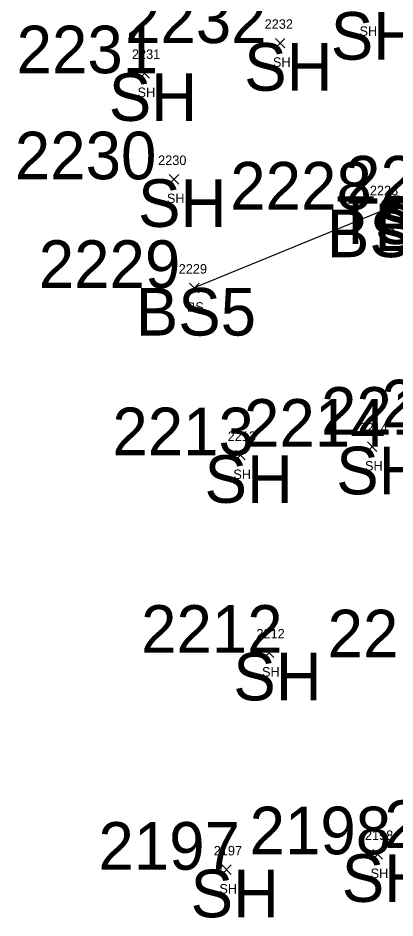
# Model space of a CAD drawing. Extents: x 1616840 to 1618410, y 488554 to 491945.
# Drawn here: x 1617328.7 to 1617407.9, y 490421 to 490610.1 of the extents above; entities that cross this region are included whole.
import ezdxf

# ---------------------------------------------------------------- set-up
doc = ezdxf.new("R2010")
doc.units = 0
for name, color, linetype in [('C_A', 7, 'Continuous'), ('C_I', 7, 'Continuous'), ('L_A', 7, 'Continuous'), ('L_I', 7, 'Continuous'), ('L_TIC', 7, 'Continuous'), ('LELB', 7, 'Continuous')]:
    doc.layers.add(name, color=color, linetype=linetype)

msp = doc.modelspace()

# ---------------------------------------------------------------- linework, layer by layer
at = {"layer": 'L_TIC'}
for points in [[(1617382.81, 490603.78), (1617384.81, 490605.78)], [(1617384.81, 490603.78), (1617382.81, 490605.78)], [(1617354.35, 490597.44), (1617356.35, 490599.44)], [(1617356.35, 490597.44), (1617354.35, 490599.44)], [(1617360.51, 490575.17), (1617362.51, 490577.17)], [(1617362.51, 490575.17), (1617360.51, 490577.17)], [(1617404.92, 490568.81), (1617406.92, 490570.81)], [(1617406.92, 490568.81), (1617404.92, 490570.81)], [(1617364.76, 490552.35), (1617366.76, 490554.35)], [(1617366.76, 490552.35), (1617364.76, 490554.35)], [(1617402.15, 490519), (1617404.15, 490521)], [(1617404.15, 490519), (1617402.15, 490521)], [(1617374.48, 490517.21), (1617376.48, 490519.21)], [(1617376.48, 490517.21), (1617374.48, 490519.21)], [(1617380.51, 490475.72), (1617382.51, 490477.72)], [(1617382.51, 490475.72), (1617380.51, 490477.72)], [(1617403.32, 490433.39), (1617405.32, 490435.39)], [(1617405.32, 490433.39), (1617403.32, 490435.39)], [(1617371.55, 490430.15), (1617373.55, 490432.15)], [(1617373.55, 490430.15), (1617371.55, 490432.15)]]:
    msp.add_lwpolyline(points, dxfattribs=at)
at = {"layer": 'LELB'}
msp.add_lwpolyline([(1617430.05, 490571.08), (1617405.92, 490569.81), (1617365.76, 490553.35)], dxfattribs=at)
msp.add_lwpolyline([(1617430.05, 490571.08), (1617405.92, 490569.81), (1617365.76, 490553.35)], dxfattribs=at)

# ---------------------------------------------------------------- texts
at = {"layer": 'C_A'}
for s, p in [('SH', (1617394.45, 490601.3)), ('SH', (1617376.25, 490594.78)), ('SH', (1617347.8, 490588.44)), ('SH', (1617353.95, 490566.17)), ('TS3 TS5 ST', (1617395.57, 490562.58)), ('BS5 ST', (1617403.63, 490561.08)), ('BS5', (1617393.64, 490559.81)), ('BS5', (1617353.47, 490543.35)), ('SH', (1617395.59, 490510)), ('SH', (1617367.92, 490508.21)), ('SH', (1617373.96, 490466.72)), ('SH', (1617396.76, 490424.39)), ('SH', (1617364.99, 490421.15))]:
    msp.add_text(s, height=10, dxfattribs=at).set_placement(p)
at = {"layer": 'C_I'}
for s, p in [('2232', (1617351.21, 490604.78)), ('2231', (1617328.43, 490598.44)), ('2230', (1617328.05, 490576.17)), ('2227', (1617397.45, 490571.08)), ('2228', (1617373.32, 490569.81)), ('2229', (1617333.08, 490553.35)), ('2216', (1617405.1, 490524.07)), ('2215', (1617392.4, 490522.52)), ('2214', (1617376.22, 490520)), ('2213', (1617348.55, 490518.21)), ('2212', (1617354.59, 490476.72)), ('2211', (1617393.78, 490475.76)), ('2198', (1617377.39, 490434.39)), ('2199', (1617405.7, 490435.7)), ('2197', (1617345.62, 490431.15))]:
    msp.add_text(s, height=10, dxfattribs=at).set_placement(p)
at = {"layer": 'L_A'}
for s, p in [('SH', (1617400.49, 490606.3)), ('SH', (1617382.29, 490599.78)), ('SH', (1617353.84, 490593.44)), ('SH', (1617360, 490571.17)), ('BS', (1617404.36, 490564.81)), ('BS', (1617364.2, 490548.35)), ('SH', (1617401.64, 490515)), ('SH', (1617373.97, 490513.21)), ('SH', (1617380, 490471.72)), ('SH', (1617402.81, 490429.39)), ('SH', (1617371.04, 490426.15))]:
    msp.add_text(s, height=2, dxfattribs=at).set_placement(p)
at = {"layer": 'L_I'}
for s, p in [('2232', (1617380.55, 490607.78)), ('2231', (1617352.66, 490601.44)), ('2230', (1617358.17, 490579.17)), ('2228', (1617402.66, 490572.81)), ('2229', (1617362.49, 490556.35)), ('2214', (1617400.46, 490523)), ('2213', (1617372.79, 490521.21)), ('2212', (1617378.82, 490479.72)), ('2198', (1617401.63, 490437.39)), ('2197', (1617369.86, 490434.15))]:
    msp.add_text(s, height=2, dxfattribs=at).set_placement(p)

doc.saveas('drawing.dxf')
